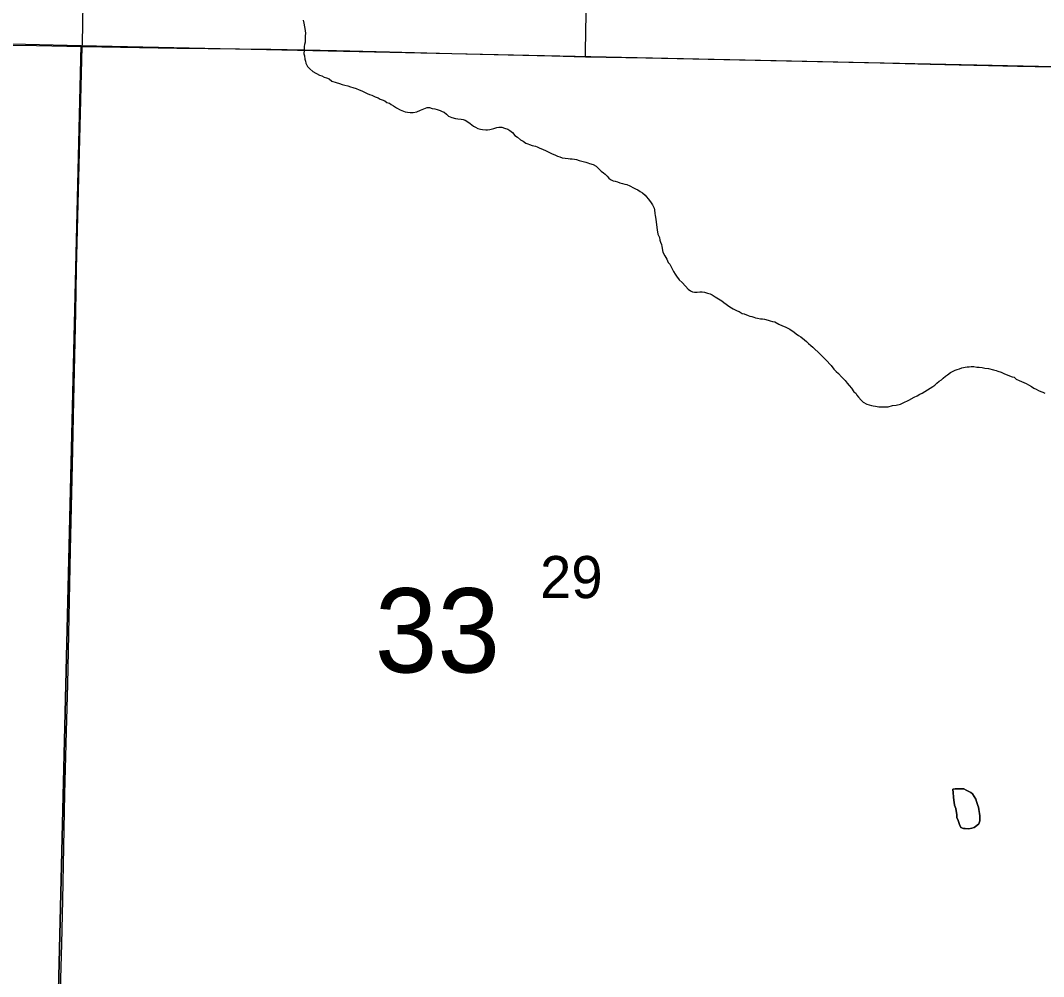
# Model space of a CAD drawing. Extents: x 2.4 to 73.1, y 4.5 to 25.6.
# Drawn here: x 33.951 to 34.459, y 19.109 to 19.584 of the extents above; entities that cross this region are included whole.
import ezdxf

# ---------------------------------------------------------------- set-up
doc = ezdxf.new("R2010")
doc.units = 0
for name, color, linetype in [('GM_X_County_Road', 7, 'Continuous'), ('GM_X_Minor_Lake', 7, 'Continuous'), ('GM_X_Minor_River', 7, 'Continuous'), ('GM_X_Section', 7, 'Continuous'), ('GM_X_Section_Text', 7, 'Continuous'), ('GM_X_State_Route', 7, 'Continuous'), ('GM_X_Township_Road', 7, 'Continuous')]:
    doc.layers.add(name, color=color, linetype=linetype)

msp = doc.modelspace()

# ---------------------------------------------------------------- linework, layer by layer
at = {"layer": 'GM_X_County_Road'}
for points in [[(33.98149, 19.57114), (33.98153, 19.5724), (33.98196, 19.59259), (33.98264, 19.62676), (33.98268, 19.6301)], [(33.96942, 19.05674), (33.96942, 19.0583), (33.96948, 19.06125), (33.96961, 19.06758), (33.96994, 19.07686), (33.97013, 19.08462), (33.97125, 19.12501), (33.97182, 19.14675), (33.97282, 19.19958), (33.97357, 19.23065), (33.97424, 19.25394), (33.97566, 19.32074), (33.97673, 19.37045), (33.97729, 19.39531), (33.97829, 19.4388), (33.97866, 19.46055), (33.9807, 19.54444), (33.98149, 19.57114)]]:
    msp.add_lwpolyline(points, dxfattribs=at)
at = {"layer": 'GM_X_Minor_Lake'}
for points in [[(34.42781, 19.18777), (34.42781, 19.18873), (34.42762, 19.18987), (34.42744, 19.19082), (34.42725, 19.19177), (34.42706, 19.19291), (34.42687, 19.19386), (34.42649, 19.19481), (34.42612, 19.19576), (34.42574, 19.1969), (34.42498, 19.19824), (34.42422, 19.19957), (34.42327, 19.20033), (34.42099, 19.20148), (34.41985, 19.20205), (34.41833, 19.20206), (34.41719, 19.20206), (34.41548, 19.20207), (34.41434, 19.20188)], [(34.41434, 19.20188), (34.41548, 19.20207), (34.41719, 19.20206), (34.41833, 19.20206), (34.41985, 19.20205), (34.42099, 19.20148), (34.42327, 19.20033), (34.42422, 19.19957), (34.42498, 19.19824), (34.42574, 19.1969), (34.42612, 19.19576), (34.42649, 19.19481), (34.42687, 19.19386), (34.42706, 19.19291), (34.42725, 19.19177), (34.42744, 19.19082), (34.42762, 19.18987), (34.42781, 19.18873), (34.42781, 19.18777), (34.42781, 19.18625), (34.42723, 19.18474), (34.42628, 19.18379), (34.42495, 19.18284), (34.42381, 19.18247), (34.42228, 19.18228), (34.42057, 19.18229), (34.41962, 19.18229), (34.41829, 19.18286), (34.41773, 19.18438), (34.41697, 19.18629), (34.4164, 19.18781), (34.41641, 19.18933), (34.41603, 19.19123), (34.41584, 19.19237), (34.41527, 19.19389), (34.41509, 19.19541), (34.4149, 19.19636), (34.41434, 19.20188)], [(34.41434, 19.20188), (34.4149, 19.19636), (34.41509, 19.19541), (34.41527, 19.19389), (34.41584, 19.19237), (34.41603, 19.19123), (34.41641, 19.18933), (34.4164, 19.18781), (34.41697, 19.18629), (34.41773, 19.18438), (34.41829, 19.18286), (34.41962, 19.18229), (34.42057, 19.18229), (34.42228, 19.18228), (34.42381, 19.18247), (34.42495, 19.18284), (34.42628, 19.18379), (34.42723, 19.18474), (34.42781, 19.18625), (34.42781, 19.18777)]]:
    msp.add_lwpolyline(points, dxfattribs=at)
at = {"layer": 'GM_X_Minor_River'}
for points in [[(34.0913, 19.58428), (34.09168, 19.58276), (34.09205, 19.58086), (34.09224, 19.57915), (34.09243, 19.57762), (34.09224, 19.57648), (34.09223, 19.57496), (34.09223, 19.57325), (34.09204, 19.57211), (34.09185, 19.57116), (34.09184, 19.56926), (34.09165, 19.56755), (34.09203, 19.56641), (34.09221, 19.56489), (34.0924, 19.56375), (34.09259, 19.5628), (34.09354, 19.56109), (34.09468, 19.55994), (34.09619, 19.55861), (34.09942, 19.55689), (34.10056, 19.5565), (34.1017, 19.55593), (34.10284, 19.55555), (34.10417, 19.55497), (34.1055, 19.55383), (34.10778, 19.55325), (34.1093, 19.55268), (34.11063, 19.55229), (34.11196, 19.55191), (34.11348, 19.55152), (34.11481, 19.55114), (34.11595, 19.55076), (34.11766, 19.55018), (34.11918, 19.5496), (34.12051, 19.54903), (34.12184, 19.54846), (34.12317, 19.54769), (34.12431, 19.54731), (34.12545, 19.54693), (34.12716, 19.54616), (34.12868, 19.54559), (34.12963, 19.54501)], [(34.12963, 19.54501), (34.13058, 19.54463), (34.13191, 19.54406), (34.13286, 19.54329), (34.13419, 19.54291), (34.13514, 19.54234), (34.13628, 19.54157), (34.1378, 19.54062), (34.13951, 19.53966), (34.14046, 19.53928), (34.14198, 19.5387), (34.14312, 19.53851), (34.14445, 19.53832), (34.14597, 19.53831), (34.14787, 19.53869), (34.14959, 19.53944), (34.15301, 19.54076), (34.15415, 19.54076), (34.15548, 19.54037), (34.15681, 19.54018), (34.15795, 19.5398), (34.15947, 19.53922), (34.16042, 19.53884), (34.16137, 19.53846), (34.16251, 19.5375), (34.16365, 19.53655), (34.16517, 19.53578), (34.16707, 19.5354), (34.16821, 19.5352), (34.16992, 19.53501), (34.17087, 19.53482), (34.17182, 19.53443), (34.17315, 19.53367), (34.17429, 19.53291), (34.176, 19.53157), (34.17695, 19.531), (34.17809, 19.53042), (34.17942, 19.53004), (34.18056, 19.52984), (34.18208, 19.52965), (34.18303, 19.52965), (34.18417, 19.52983), (34.18608, 19.5304), (34.1876, 19.53077), (34.18855, 19.53096), (34.19007, 19.53096), (34.1914, 19.53057), (34.19311, 19.53), (34.19406, 19.52943), (34.19539, 19.52828), (34.19653, 19.52695), (34.19785, 19.52599), (34.19937, 19.52466), (34.2007, 19.52408), (34.20203, 19.52313), (34.20298, 19.52275), (34.20393, 19.52236), (34.20526, 19.52198), (34.20678, 19.52159), (34.20773, 19.52121), (34.20906, 19.52064), (34.21039, 19.52006), (34.2121, 19.5193), (34.21381, 19.51834), (34.21514, 19.51777), (34.21647, 19.51719), (34.2178, 19.51662), (34.21894, 19.51624), (34.22008, 19.51585), (34.2216, 19.51566), (34.22312, 19.51546), (34.22407, 19.51527), (34.22502, 19.51527), (34.22616, 19.51507), (34.2273, 19.51488), (34.22864, 19.5145), (34.23187, 19.51354), (34.23282, 19.51334), (34.23376, 19.51296), (34.23548, 19.51239), (34.237, 19.51162), (34.23813, 19.51048), (34.23946, 19.50914), (34.2406, 19.50838), (34.24155, 19.50762), (34.2425, 19.50666), (34.24326, 19.50571), (34.24421, 19.50495), (34.24554, 19.50437), (34.24649, 19.50418), (34.24763, 19.5038), (34.24877, 19.50341), (34.2501, 19.50303), (34.25124, 19.50265), (34.25219, 19.50245), (34.25371, 19.50188), (34.25561, 19.50092), (34.25656, 19.50035), (34.2577, 19.49978), (34.25884, 19.49901), (34.25998, 19.49844)], [(34.25998, 19.49844), (34.26131, 19.49729), (34.26206, 19.49634), (34.26282, 19.49539), (34.26396, 19.49387), (34.2651, 19.49234), (34.26586, 19.49082), (34.26604, 19.48987), (34.26623, 19.48816), (34.26642, 19.48702), (34.26661, 19.48531), (34.26717, 19.48112), (34.26735, 19.47998), (34.26773, 19.47789), (34.26849, 19.47618), (34.26868, 19.47485), (34.26905, 19.4739), (34.26943, 19.47275), (34.26962, 19.47161), (34.27018, 19.46895), (34.27113, 19.46705), (34.27208, 19.46533), (34.27284, 19.46381), (34.2736, 19.46286), (34.27435, 19.46152), (34.27473, 19.46057), (34.27549, 19.45924), (34.27625, 19.45791), (34.27701, 19.45696), (34.27833, 19.45505), (34.27985, 19.45372), (34.28137, 19.452), (34.2827, 19.45048), (34.28384, 19.44971), (34.28498, 19.44914), (34.28593, 19.44895), (34.28726, 19.44894), (34.28859, 19.44913), (34.28973, 19.44913), (34.29087, 19.44893), (34.29239, 19.44855), (34.29372, 19.44816), (34.29467, 19.44759), (34.29619, 19.44664), (34.2979, 19.44568), (34.29942, 19.44473), (34.30056, 19.44377), (34.30341, 19.44167), (34.30511, 19.44072), (34.30606, 19.44015), (34.3072, 19.43976), (34.30815, 19.43938), (34.30967, 19.43842), (34.31062, 19.43823), (34.31252, 19.43747), (34.31347, 19.43708), (34.31442, 19.43689), (34.31537, 19.43651), (34.31632, 19.43631), (34.31727, 19.43612), (34.31879, 19.43574), (34.31975, 19.43573), (34.32069, 19.43554), (34.3226, 19.43515), (34.32355, 19.43477), (34.32469, 19.43439), (34.32583, 19.43419), (34.32792, 19.43305), (34.32963, 19.43228), (34.33096, 19.43171), (34.33229, 19.43113), (34.33323, 19.43056), (34.33551, 19.42903), (34.33646, 19.42827), (34.3376, 19.42751), (34.33874, 19.42674), (34.34064, 19.42522), (34.34159, 19.42445), (34.34254, 19.4235), (34.34368, 19.42255), (34.34482, 19.42159), (34.34576, 19.42064), (34.34747, 19.41912), (34.34842, 19.41816), (34.34937, 19.41721), (34.35032, 19.41626), (34.35127, 19.4153), (34.35392, 19.41245), (34.35525, 19.41073), (34.35639, 19.40959), (34.35753, 19.40863), (34.35905, 19.40692), (34.36075, 19.40501), (34.36189, 19.40368), (34.36284, 19.40254), (34.36398, 19.4012), (34.36512, 19.39949), (34.36606, 19.39873), (34.36663, 19.39777), (34.36739, 19.39682), (34.36872, 19.3953)], [(34.36872, 19.3953), (34.36986, 19.39434), (34.37157, 19.39339), (34.37271, 19.393), (34.37385, 19.39262), (34.3748, 19.39243), (34.37594, 19.39224), (34.37765, 19.39204), (34.3786, 19.39204), (34.37955, 19.39203), (34.38069, 19.39203), (34.38221, 19.39203), (34.38431, 19.39259), (34.38621, 19.39277), (34.3883, 19.39334), (34.38963, 19.3939), (34.39249, 19.39523), (34.39515, 19.39674), (34.39667, 19.39749), (34.39801, 19.39825), (34.39915, 19.39882), (34.40315, 19.40128), (34.40448, 19.40203), (34.40543, 19.40279), (34.40638, 19.40374), (34.40753, 19.40468), (34.40867, 19.40544), (34.40962, 19.4062), (34.41076, 19.40715), (34.41172, 19.4079), (34.41324, 19.40904), (34.41457, 19.40979), (34.41552, 19.41017), (34.41648, 19.41055), (34.41762, 19.41093), (34.41876, 19.4113), (34.42047, 19.41168), (34.42142, 19.41186), (34.42256, 19.41186), (34.42351, 19.41205), (34.42485, 19.41205), (34.42637, 19.41166), (34.42751, 19.41166), (34.42903, 19.41146), (34.43036, 19.41127), (34.43207, 19.41107), (34.43454, 19.41031), (34.43587, 19.41011), (34.43682, 19.40973), (34.43834, 19.40915), (34.43967, 19.40858), (34.44252, 19.40743), (34.44385, 19.40686), (34.4448, 19.40666), (34.44594, 19.40571), (34.44727, 19.40514), (34.45088, 19.40361), (34.45202, 19.40284), (34.45354, 19.40208), (34.45468, 19.40131), (34.45582, 19.40074), (34.45696, 19.40017), (34.45809, 19.39959), (34.45904, 19.39921), (34.46018, 19.39883)]]:
    msp.add_lwpolyline(points, dxfattribs=at)
at = {"layer": 'GM_X_Section'}
for points in [[(33.98098, 19.57169), (33.9688, 19.06715), (33.48089, 19.0765), (33.49557, 19.58326)], [(34.48003, 19.56076), (34.4709, 19.05673), (33.9688, 19.06715), (33.98098, 19.57169)]]:
    msp.add_lwpolyline(points, close=True, dxfattribs=at)
at = {"layer": 'GM_X_State_Route'}
msp.add_lwpolyline([(33.92135, 19.57215), (33.95864, 19.5716), (33.98149, 19.57114), (33.99125, 19.57094), (34.02855, 19.57036), (34.07518, 19.56978), (34.10781, 19.56906), (34.13423, 19.56838), (34.1653, 19.56758), (34.19327, 19.56703), (34.21504, 19.56653), (34.23172, 19.56602), (34.23212, 19.56601), (34.26165, 19.5655), (34.30827, 19.5645), (34.3782, 19.56292), (34.40306, 19.56234), (34.44657, 19.5614), (34.473, 19.56092)], dxfattribs=at)
at = {"layer": 'GM_X_Township_Road'}
msp.add_lwpolyline([(34.23172, 19.56602), (34.23176, 19.56889), (34.23215, 19.59684), (34.23271, 19.63255), (34.23351, 19.67912), (34.23458, 19.74278), (34.23526, 19.77382), (34.23601, 19.80953), (34.23666, 19.83591), (34.23746, 19.86695), (34.23769, 19.88714), (34.23824, 19.91353), (34.23831, 19.92012)], dxfattribs=at)

# ---------------------------------------------------------------- texts
at = {"layer": 'GM_X_Section_Text'}
for s, height, p in [('29', 0.020928, (34.20909, 19.2969)), ('33', 0.041856, (34.12694, 19.25994))]:
    msp.add_text(s, height=height, rotation=0, dxfattribs=at).set_placement(p)

doc.saveas('drawing.dxf')
